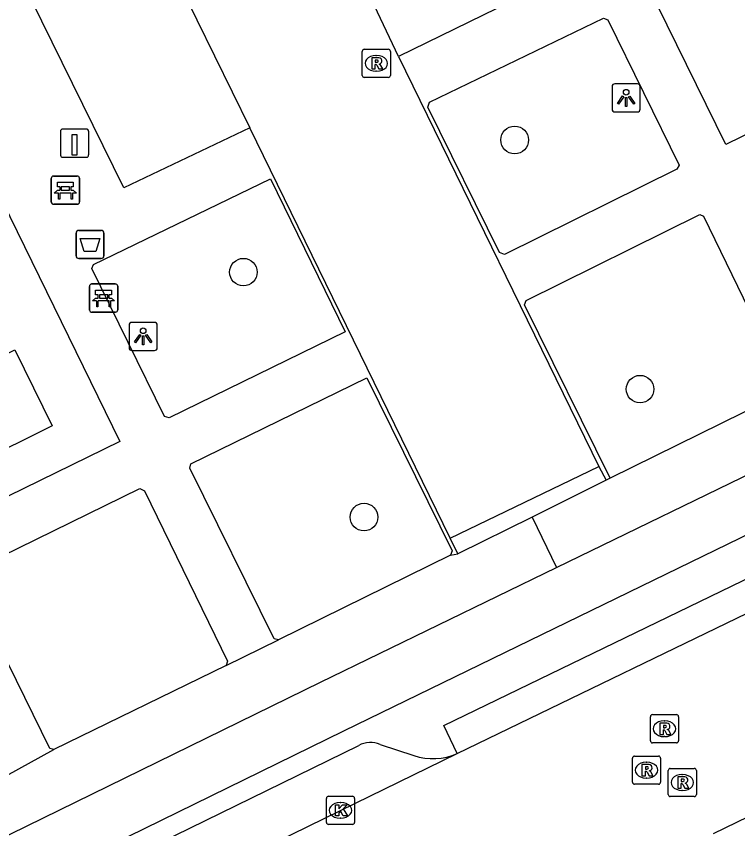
# Model space of a CAD drawing. Extents: x 160457 to 162082, y 388340 to 389736.
# Drawn here: x 160793.35 to 160818.95, y 388856.62 to 388885.46 of the extents above; entities that cross this region are included whole.
import ezdxf

# ---------------------------------------------------------------- set-up
doc = ezdxf.new("R2010")
doc.units = 0
for name, color, linetype in [('IMGEO_Afvalbak', 7, 'Continuous'), ('IMGEO_Bank', 7, 'Continuous'), ('IMGEO_Boom', 7, 'Continuous'), ('IMGEO_Fietspad_gesloten', 7, 'Continuous'), ('IMGEO_Groenvoorziening', 7, 'Continuous'), ('IMGEO_Kolk', 7, 'Continuous'), ('IMGEO_Laadpaal', 7, 'Continuous'), ('IMGEO_Lichtpunt', 7, 'Continuous'), ('IMGEO_Parkeervlak_open', 7, 'Continuous'), ('IMGEO_Rijbaan_lokaal_gesloten', 7, 'Continuous'), ('IMGEO_Rijbaan_lokaal_open', 7, 'Continuous'), ('IMGEO_Rioolput', 7, 'Continuous'), ('IMGEO_Verkeerseiland_open', 7, 'Continuous'), ('IMGEO_Voetpad_open', 7, 'Continuous')]:
    doc.layers.add(name, color=color, linetype=linetype)

msp = doc.modelspace()

# ---------------------------------------------------------------- linework, layer by layer
at = {"layer": 'IMGEO_Afvalbak'}
for p, q in [((160795.472, 388876.963), (160795.472, 388877.763)), ((160795.472, 388877.763), (160795.472, 388876.963)), ((160795.572, 388877.863), (160796.362, 388877.863)), ((160796.362, 388877.863), (160795.572, 388877.863)), ((160796.462, 388877.763), (160796.462, 388876.963)), ((160796.462, 388876.963), (160796.462, 388877.763)), ((160796.362, 388876.863), (160795.572, 388876.863)), ((160795.572, 388876.863), (160796.362, 388876.863))]:
    msp.add_line(p, q, dxfattribs=at)
msp.add_lwpolyline([(160795.615, 388877.577), (160796.319, 388877.577), (160796.17, 388877.107), (160795.764, 388877.107), (160795.615, 388877.577)], dxfattribs=at)
for centre, start, end in [((160795.572, 388877.763), 90, 180), ((160795.572, 388877.763), 90, 180), ((160796.362, 388877.763), 0, 90), ((160796.362, 388877.763), 360, 90), ((160795.572, 388876.963), 180, 270), ((160795.572, 388876.963), 180, 270), ((160796.362, 388876.963), 270, 0), ((160796.362, 388876.963), 270, 0)]:
    msp.add_arc(centre, 0.1, start, end, dxfattribs=at)
at = {"layer": 'IMGEO_Bank'}
for p, q in [((160794.593, 388878.865), (160794.593, 388879.706)), ((160794.593, 388879.706), (160794.593, 388878.865)), ((160794.668, 388879.79), (160795.509, 388879.79)), ((160795.509, 388879.79), (160794.668, 388879.79)), ((160795.593, 388879.715), (160795.593, 388878.874)), ((160795.593, 388878.874), (160795.593, 388879.715)), ((160794.902, 388879.296), (160794.902, 388879.402)), ((160794.946, 388879.402), (160794.946, 388879.296)), ((160795.234, 388879.408), (160794.952, 388879.408)), ((160795.24, 388879.296), (160795.24, 388879.402)), ((160795.284, 388879.402), (160795.284, 388879.296)), ((160795.29, 388879.188), (160794.897, 388879.188)), ((160794.952, 388879.29), (160795.234, 388879.29)), ((160795.518, 388878.79), (160794.677, 388878.79)), ((160794.677, 388878.79), (160795.518, 388878.79)), ((160796.024, 388875.959), (160796.865, 388875.959)), ((160796.865, 388875.959), (160796.024, 388875.959)), ((160796.949, 388875.884), (160796.949, 388875.043)), ((160796.949, 388875.043), (160796.949, 388875.884)), ((160795.949, 388875.034), (160795.949, 388875.875)), ((160795.949, 388875.875), (160795.949, 388875.034)), ((160796.646, 388875.357), (160796.253, 388875.357)), ((160796.258, 388875.465), (160796.258, 388875.571)), ((160796.302, 388875.571), (160796.302, 388875.465)), ((160796.59, 388875.577), (160796.308, 388875.577)), ((160796.308, 388875.459), (160796.59, 388875.459)), ((160796.596, 388875.465), (160796.596, 388875.571)), ((160796.64, 388875.571), (160796.64, 388875.465)), ((160796.874, 388874.959), (160796.033, 388874.959)), ((160796.033, 388874.959), (160796.874, 388874.959))]:
    msp.add_line(p, q, dxfattribs=at)
for points in [[(160794.896, 388879.408), (160794.81, 388879.408), (160794.81, 388879.569), (160795.373, 388879.569), (160795.373, 388879.408), (160795.29, 388879.408)], [(160794.84, 388879.188), (160794.698, 388879.188), (160794.81, 388879.29), (160794.896, 388879.29)], [(160794.89, 388879.181), (160794.89, 388878.974), (160794.847, 388878.974), (160794.847, 388879.181)], [(160795.29, 388879.29), (160795.373, 388879.29), (160795.485, 388879.188), (160795.346, 388879.188)], [(160795.34, 388879.181), (160795.34, 388878.974), (160795.296, 388878.974), (160795.296, 388879.181)], [(160796.252, 388875.577), (160796.166, 388875.577), (160796.166, 388875.738), (160796.729, 388875.738), (160796.729, 388875.577), (160796.646, 388875.577)], [(160796.196, 388875.357), (160796.054, 388875.357), (160796.166, 388875.459), (160796.252, 388875.459)], [(160796.246, 388875.35), (160796.246, 388875.143), (160796.203, 388875.143), (160796.203, 388875.35)], [(160796.646, 388875.459), (160796.729, 388875.459), (160796.841, 388875.357), (160796.702, 388875.357)], [(160796.696, 388875.35), (160796.696, 388875.143), (160796.652, 388875.143), (160796.652, 388875.35)]]:
    msp.add_lwpolyline(points, dxfattribs=at)
for centre, radius, start, end in [((160794.671, 388879.712), 0.0779, 92.4484, 184.2845), ((160794.671, 388879.712), 0.0779, 92.4484, 184.2845), ((160795.515, 388879.712), 0.0779, 2.4484, 94.2845), ((160795.515, 388879.712), 0.0779, 2.4484, 94.2845), ((160794.895, 388879.401), 0.00671, 2.8957, 87.1043), ((160794.952, 388879.401), 0.00671, 92.8957, 177.1043), ((160795.234, 388879.401), 0.00671, 2.8957, 87.1043), ((160795.291, 388879.401), 0.00671, 92.8957, 177.1043), ((160794.84, 388879.181), 0.00671, 2.8957, 87.1043), ((160794.897, 388879.181), 0.00671, 92.8957, 177.1043), ((160794.895, 388879.297), 0.00671, 272.8957, 357.1043), ((160794.952, 388879.297), 0.00671, 182.8957, 267.1043), ((160795.234, 388879.297), 0.00671, 272.8957, 357.1043), ((160795.291, 388879.297), 0.00671, 182.8957, 267.1043), ((160795.289, 388879.181), 0.00671, 2.8957, 87.1043), ((160795.346, 388879.181), 0.00671, 92.8957, 177.1043), ((160794.671, 388878.868), 0.0779, 182.4484, 274.2845), ((160794.671, 388878.868), 0.0779, 182.4484, 274.2845), ((160795.515, 388878.868), 0.0779, 272.4484, 4.2845), ((160795.515, 388878.868), 0.0779, 272.4484, 4.2845), ((160796.027, 388875.881), 0.0779, 92.4484, 184.2845), ((160796.027, 388875.881), 0.0779, 92.4484, 184.2845), ((160796.871, 388875.881), 0.0779, 2.4484, 94.2845), ((160796.871, 388875.881), 0.0779, 2.4484, 94.2845), ((160796.196, 388875.35), 0.00671, 2.8957, 87.1043), ((160796.253, 388875.35), 0.00671, 92.8957, 177.1043), ((160796.251, 388875.57), 0.00671, 2.8957, 87.1043), ((160796.251, 388875.466), 0.00671, 272.8957, 357.1043), ((160796.308, 388875.57), 0.00671, 92.8957, 177.1043), ((160796.308, 388875.466), 0.00671, 182.8957, 267.1043), ((160796.59, 388875.57), 0.00671, 2.8957, 87.1043), ((160796.59, 388875.466), 0.00671, 272.8957, 357.1043), ((160796.647, 388875.57), 0.00671, 92.8957, 177.1043), ((160796.647, 388875.466), 0.00671, 182.8957, 267.1043), ((160796.645, 388875.35), 0.00671, 2.8957, 87.1043), ((160796.702, 388875.35), 0.00671, 92.8957, 177.1043), ((160796.027, 388875.037), 0.0779, 182.4484, 274.2845), ((160796.027, 388875.037), 0.0779, 182.4484, 274.2845), ((160796.871, 388875.037), 0.0779, 272.4484, 4.2845), ((160796.871, 388875.037), 0.0779, 272.4484, 4.2845)]:
    msp.add_arc(centre, radius, start, end, dxfattribs=at)
at = {"layer": 'IMGEO_Boom'}
for centre in [(160811.037, 388881.07), (160801.41, 388876.38), (160815.487, 388872.228), (160805.691, 388867.686)]:
    msp.add_circle(centre, 0.489, dxfattribs=at)
at = {"layer": 'IMGEO_Fietspad_gesloten'}
for points in [[(160812.524, 388865.895), (160820.314, 388869.678), (160924.149, 388920.448), (160929.542, 388923.081)], [(160909.887, 388911.468), (160820.353, 388867.581), (160804.958, 388860.084), (160761.388, 388838.743), (160740.999, 388828.766), (160723.804, 388820.325)], [(160688.114, 388804.953), (160696.889, 388809.242), (160739.38, 388830.051), (160752.018, 388836.29), (160804.151, 388861.828), (160812.524, 388865.895)]]:
    msp.add_lwpolyline(points, dxfattribs=at)
at = {"layer": 'IMGEO_Groenvoorziening'}
msp.add_lwpolyline([(160791.927, 388869.592), (160790.594, 388872.289), (160793.293, 388873.623), (160794.626, 388870.926), (160791.927, 388869.592)], dxfattribs=at)
at = {"layer": 'IMGEO_Kolk'}
for p, q in [((160804.43, 388857.777), (160805.282, 388857.777)), ((160804.355, 388856.851), (160804.355, 388857.703)), ((160804.843, 388857.557), (160804.868, 388857.557)), ((160805.356, 388857.703), (160805.356, 388856.851)), ((160804.866, 388856.997), (160804.841, 388856.997)), ((160805.282, 388856.777), (160804.43, 388856.777))]:
    msp.add_line(p, q, dxfattribs=at)
for points in [[(160804.43, 388857.777), (160805.282, 388857.777)], [(160804.355, 388856.851), (160804.355, 388857.703)], [(160804.676, 388857.477), (160804.799, 388857.477), (160804.799, 388857.326), (160804.929, 388857.477), (160805.093, 388857.477), (160804.947, 388857.326), (160805.1, 388857.077), (160804.948, 388857.077), (160804.863, 388857.241), (160804.799, 388857.174), (160804.799, 388857.077), (160804.676, 388857.077), (160804.676, 388857.477)], [(160805.356, 388857.703), (160805.356, 388856.851)], [(160805.282, 388856.777), (160804.43, 388856.777)]]:
    msp.add_lwpolyline(points, dxfattribs=at)
for centre, start, end in [((160804.432, 388857.701), 91.552, 178.448), ((160804.432, 388857.701), 91.552, 178.448), ((160805.28, 388857.701), 1.552, 88.448), ((160805.28, 388857.701), 1.552, 88.448), ((160804.432, 388856.853), 181.552, 268.448), ((160804.432, 388856.853), 181.552, 268.448), ((160805.28, 388856.853), 271.552, 358.448), ((160805.28, 388856.853), 271.552, 358.448)]:
    msp.add_arc(centre, 0.0765, start, end, dxfattribs=at)
for centre, major_axis, ratio, start_param, end_param in [((160804.842, 388857.277), (-0.387, 0.002), 0.722429, 4.712389, 7.853982), ((160804.867, 388857.277), (-0.39, 0.002), 0.717154, 1.570796, 4.712389)]:
    msp.add_ellipse(centre, major_axis=major_axis, ratio=ratio, start_param=start_param, end_param=end_param, dxfattribs=at)
at = {"layer": 'IMGEO_Laadpaal'}
for p, q in [((160794.919, 388881.373), (160794.919, 388880.532)), ((160794.919, 388881.373), (160794.919, 388880.532)), ((160795.835, 388881.457), (160794.994, 388881.457)), ((160795.835, 388881.457), (160794.994, 388881.457)), ((160795.919, 388880.541), (160795.919, 388881.382)), ((160795.919, 388880.541), (160795.919, 388881.382)), ((160795.003, 388880.457), (160795.844, 388880.457)), ((160795.003, 388880.457), (160795.844, 388880.457))]:
    msp.add_line(p, q, dxfattribs=at)
msp.add_lwpolyline([(160795.334, 388881.27), (160795.494, 388881.27), (160795.494, 388880.537), (160795.334, 388880.537), (160795.334, 388881.27)], dxfattribs=at)
for centre, start, end in [((160794.997, 388881.379), 92.4484, 184.2845), ((160794.997, 388881.379), 92.4484, 184.2845), ((160795.841, 388881.379), 2.4484, 94.2845), ((160795.841, 388881.379), 2.4484, 94.2845), ((160794.997, 388880.535), 182.4484, 274.2845), ((160794.997, 388880.535), 182.4484, 274.2845), ((160795.841, 388880.535), 272.4484, 4.2845), ((160795.841, 388880.535), 272.4484, 4.2845)]:
    msp.add_arc(centre, 0.0779, start, end, dxfattribs=at)
at = {"layer": 'IMGEO_Lichtpunt'}
for p, q in [((160814.496, 388882.968), (160814.496, 388882.161)), ((160814.496, 388882.968), (160814.496, 388882.161)), ((160815.398, 388883.063), (160814.59, 388883.063)), ((160815.398, 388883.063), (160814.59, 388883.063)), ((160815.492, 388882.161), (160815.492, 388882.968)), ((160815.492, 388882.161), (160815.492, 388882.968)), ((160814.59, 388882.067), (160815.398, 388882.067)), ((160814.59, 388882.067), (160815.398, 388882.067)), ((160797.355, 388874.501), (160797.355, 388873.694)), ((160797.355, 388874.501), (160797.355, 388873.694)), ((160798.257, 388874.596), (160797.449, 388874.596)), ((160798.257, 388874.596), (160797.449, 388874.596)), ((160798.351, 388873.694), (160798.351, 388874.501)), ((160798.351, 388873.694), (160798.351, 388874.501)), ((160797.449, 388873.6), (160798.257, 388873.6)), ((160797.449, 388873.6), (160798.257, 388873.6))]:
    msp.add_line(p, q, dxfattribs=at)
for points in [[(160814.87, 388882.632), (160814.909, 388882.604), (160814.721, 388882.342), (160814.683, 388882.369), (160814.87, 388882.632)], [(160814.972, 388882.584), (160815.019, 388882.584), (160815.019, 388882.262), (160814.972, 388882.262), (160814.972, 388882.584)], [(160815.082, 388882.604), (160815.12, 388882.631), (160815.307, 388882.369), (160815.268, 388882.341), (160815.082, 388882.604)], [(160797.729, 388874.165), (160797.768, 388874.137), (160797.58, 388873.875), (160797.542, 388873.902), (160797.729, 388874.165)], [(160797.941, 388874.137), (160797.979, 388874.164), (160798.166, 388873.902), (160798.127, 388873.874), (160797.941, 388874.137)], [(160797.831, 388874.117), (160797.878, 388874.117), (160797.878, 388873.795), (160797.831, 388873.795), (160797.831, 388874.117)]]:
    msp.add_lwpolyline(points, dxfattribs=at)
for centre in [(160814.995, 388882.766), (160797.854, 388874.299)]:
    msp.add_circle(centre, 0.0994, dxfattribs=at)
for centre, start, end in [((160814.59, 388882.968), 90, 180), ((160814.59, 388882.968), 90, 180), ((160815.398, 388882.968), 0, 90), ((160815.398, 388882.968), 0, 90), ((160814.59, 388882.161), 180, 270), ((160814.59, 388882.161), 180, 270), ((160815.398, 388882.161), 270, 0), ((160815.398, 388882.161), 270, 360), ((160797.449, 388874.501), 90, 180), ((160797.449, 388874.501), 90, 180), ((160798.257, 388874.501), 0, 90), ((160798.257, 388874.501), 0, 90), ((160797.449, 388873.694), 180, 270), ((160797.449, 388873.694), 180, 270), ((160798.257, 388873.694), 270, 0), ((160798.257, 388873.694), 270, 360)]:
    msp.add_arc(centre, 0.0946, start, end, dxfattribs=at)
at = {"layer": 'IMGEO_Parkeervlak_open'}
for points in [[(160761.409, 388838.006), (160805.502, 388859.58)], [(160806.267, 388859.617), (160807.458, 388859.221)]]:
    msp.add_lwpolyline(points, dxfattribs=at)
for centre, radius, start, end in [((160805.923, 388858.796), 0.89, 67.2792, 118.2589), ((160808.134, 388861.231), 2.12, 251.4194, 294.1461)]:
    msp.add_arc(centre, radius, start, end, dxfattribs=at)
at = {"layer": 'IMGEO_Rijbaan_lokaal_gesloten'}
for points in [[(160809.001, 388859.296), (160821.118, 388865.164)], [(160759.446, 388835.039), (160765.876, 388838.21), (160777.148, 388843.694), (160792.12, 388851.034), (160804.857, 388857.276), (160809.001, 388859.296)], [(160820.539, 388857.639), (160818.08, 388856.442)]]:
    msp.add_lwpolyline(points, dxfattribs=at)
at = {"layer": 'IMGEO_Rijbaan_lokaal_open'}
for points in [[(160792.831, 388899.546), (160796.626, 388891.733), (160801.638, 388881.503)], [(160806.918, 388884.038), (160803.509, 388891.238)], [(160806.918, 388884.038), (160814.025, 388869.484)], [(160808.744, 388866.933), (160801.638, 388881.503)], [(160808.744, 388866.933), (160814.025, 388869.484)]]:
    msp.add_lwpolyline(points, dxfattribs=at)
at = {"layer": 'IMGEO_Rioolput'}
for p, q in [((160805.701, 388884.29), (160806.553, 388884.29)), ((160805.626, 388883.364), (160805.626, 388884.216)), ((160806.114, 388884.07), (160806.139, 388884.07)), ((160806.627, 388884.216), (160806.627, 388883.364)), ((160806.137, 388883.51), (160806.112, 388883.51)), ((160806.553, 388883.29), (160805.701, 388883.29)), ((160815.853, 388859.747), (160815.853, 388860.599)), ((160815.928, 388860.673), (160816.78, 388860.673)), ((160816.854, 388860.599), (160816.854, 388859.747)), ((160816.341, 388860.453), (160816.366, 388860.453)), ((160816.364, 388859.893), (160816.339, 388859.893)), ((160816.78, 388859.673), (160815.928, 388859.673)), ((160815.291, 388859.203), (160816.143, 388859.203)), ((160815.216, 388858.277), (160815.216, 388859.129)), ((160815.704, 388858.983), (160815.729, 388858.983)), ((160816.217, 388859.129), (160816.217, 388858.277)), ((160816.486, 388857.839), (160816.486, 388858.691)), ((160816.561, 388858.765), (160817.413, 388858.765)), ((160817.487, 388858.691), (160817.487, 388857.839)), ((160815.727, 388858.423), (160815.702, 388858.423)), ((160816.974, 388858.545), (160816.999, 388858.545)), ((160816.143, 388858.203), (160815.291, 388858.203)), ((160817.413, 388857.765), (160816.561, 388857.765)), ((160816.997, 388857.985), (160816.972, 388857.985))]:
    msp.add_line(p, q, dxfattribs=at)
for points in [[(160805.701, 388884.29), (160806.553, 388884.29)], [(160805.626, 388883.364), (160805.626, 388884.216)], [(160806.215, 388883.988), (160805.963, 388883.99), (160805.963, 388883.59)], [(160806.627, 388884.216), (160806.627, 388883.364)], [(160805.963, 388883.59), (160806.087, 388883.59), (160806.087, 388883.752), (160806.098, 388883.752)], [(160806.141, 388883.909), (160806.087, 388883.909), (160806.087, 388883.828)], [(160806.087, 388883.828), (160806.139, 388883.828)], [(160806.145, 388883.723), (160806.216, 388883.59), (160806.356, 388883.59), (160806.291, 388883.716)], [(160806.553, 388883.29), (160805.701, 388883.29)], [(160815.853, 388859.747), (160815.853, 388860.599)], [(160815.928, 388860.673), (160816.78, 388860.673)], [(160816.854, 388860.599), (160816.854, 388859.747)], [(160816.442, 388860.371), (160816.19, 388860.373), (160816.19, 388859.973)], [(160816.19, 388859.973), (160816.314, 388859.973), (160816.314, 388860.135), (160816.325, 388860.135)], [(160816.368, 388860.292), (160816.314, 388860.292), (160816.314, 388860.211)], [(160816.314, 388860.211), (160816.366, 388860.211)], [(160816.372, 388860.106), (160816.443, 388859.973), (160816.583, 388859.973), (160816.518, 388860.099)], [(160816.78, 388859.673), (160815.928, 388859.673)], [(160815.291, 388859.203), (160816.143, 388859.203)], [(160815.216, 388858.277), (160815.216, 388859.129)], [(160815.805, 388858.901), (160815.553, 388858.903), (160815.553, 388858.503)], [(160816.217, 388859.129), (160816.217, 388858.277)], [(160815.553, 388858.503), (160815.677, 388858.503), (160815.677, 388858.665), (160815.688, 388858.665)], [(160815.731, 388858.822), (160815.677, 388858.822), (160815.677, 388858.741)], [(160815.677, 388858.741), (160815.729, 388858.741)], [(160815.735, 388858.636), (160815.806, 388858.503), (160815.946, 388858.503), (160815.881, 388858.629)], [(160816.486, 388857.839), (160816.486, 388858.691)], [(160816.561, 388858.765), (160817.413, 388858.765)], [(160817.487, 388858.691), (160817.487, 388857.839)], [(160817.075, 388858.463), (160816.823, 388858.465), (160816.823, 388858.065)], [(160817.001, 388858.384), (160816.947, 388858.384), (160816.947, 388858.303)], [(160816.947, 388858.303), (160816.999, 388858.303)], [(160816.143, 388858.203), (160815.291, 388858.203)], [(160816.823, 388858.065), (160816.947, 388858.065), (160816.947, 388858.227), (160816.958, 388858.227)], [(160817.005, 388858.198), (160817.076, 388858.065), (160817.216, 388858.065), (160817.151, 388858.191)], [(160817.413, 388857.765), (160816.561, 388857.765)]]:
    msp.add_lwpolyline(points, dxfattribs=at)
for centre, radius, start, end in [((160805.703, 388884.214), 0.0765, 91.552, 178.448), ((160805.703, 388884.214), 0.0765, 91.552, 178.448), ((160806.551, 388884.214), 0.0765, 1.552, 88.448), ((160806.551, 388884.214), 0.0765, 1.552, 88.448), ((160806.214, 388883.878), 0.109, 350.3612, 89.416), ((160806.097, 388883.699), 0.0533, 26.0293, 88.6989), ((160806.123, 388884.017), 0.19, 274.7715, 282.9687), ((160806.147, 388883.813), 0.0964, 77.0061, 93.1865), ((160806.161, 388883.87), 0.0378, 276.6634, 79.6772), ((160806.212, 388883.878), 0.112, 277.5842, 350.9817), ((160806.196, 388883.663), 0.108, 29.5134, 73.7905), ((160805.703, 388883.366), 0.0765, 181.552, 268.448), ((160805.703, 388883.366), 0.0765, 181.552, 268.448), ((160806.551, 388883.366), 0.0765, 271.552, 358.448), ((160806.551, 388883.366), 0.0765, 271.552, 358.448), ((160815.93, 388860.597), 0.0765, 91.552, 178.448), ((160815.93, 388860.597), 0.0765, 91.552, 178.448), ((160816.778, 388860.597), 0.0765, 1.552, 88.448), ((160816.778, 388860.597), 0.0765, 1.552, 88.448), ((160816.441, 388860.261), 0.109, 350.3612, 89.416), ((160816.324, 388860.082), 0.0533, 26.0293, 88.6989), ((160816.35, 388860.4), 0.19, 274.7715, 282.9687), ((160816.374, 388860.196), 0.0964, 77.0061, 93.1865), ((160816.388, 388860.253), 0.0378, 276.6634, 79.6772), ((160816.439, 388860.261), 0.112, 277.5842, 350.9817), ((160816.423, 388860.046), 0.108, 29.5134, 73.7905), ((160815.93, 388859.749), 0.0765, 181.552, 268.448), ((160815.93, 388859.749), 0.0765, 181.552, 268.448), ((160816.778, 388859.749), 0.0765, 271.552, 358.448), ((160816.778, 388859.749), 0.0765, 271.552, 358.448), ((160815.293, 388859.127), 0.0765, 91.552, 178.448), ((160815.293, 388859.127), 0.0765, 91.552, 178.448), ((160816.141, 388859.127), 0.0765, 1.552, 88.448), ((160816.141, 388859.127), 0.0765, 1.552, 88.448), ((160815.804, 388858.791), 0.109, 350.3612, 89.416), ((160815.687, 388858.612), 0.0533, 26.0293, 88.6989), ((160815.713, 388858.93), 0.19, 274.7715, 282.9687), ((160815.737, 388858.726), 0.0964, 77.0061, 93.1865), ((160815.751, 388858.783), 0.0378, 276.6634, 79.6772), ((160815.802, 388858.791), 0.112, 277.5842, 350.9817), ((160815.786, 388858.576), 0.108, 29.5134, 73.7905), ((160816.563, 388858.689), 0.0765, 91.552, 178.448), ((160816.563, 388858.689), 0.0765, 91.552, 178.448), ((160817.411, 388858.689), 0.0765, 1.552, 88.448), ((160817.411, 388858.689), 0.0765, 1.552, 88.448), ((160816.983, 388858.492), 0.19, 274.7715, 282.9687), ((160817.007, 388858.288), 0.0964, 77.0061, 93.1865), ((160817.021, 388858.345), 0.0378, 276.6634, 79.6772), ((160817.074, 388858.353), 0.109, 350.3612, 89.416), ((160817.072, 388858.353), 0.112, 277.5842, 350.9817), ((160815.293, 388858.279), 0.0765, 181.552, 268.448), ((160815.293, 388858.279), 0.0765, 181.552, 268.448), ((160816.141, 388858.279), 0.0765, 271.552, 358.448), ((160816.141, 388858.279), 0.0765, 271.552, 358.448), ((160816.957, 388858.174), 0.0533, 26.0293, 88.6989), ((160817.056, 388858.138), 0.108, 29.5134, 73.7905), ((160816.563, 388857.841), 0.0765, 181.552, 268.448), ((160816.563, 388857.841), 0.0765, 181.552, 268.448), ((160817.411, 388857.841), 0.0765, 271.552, 358.448), ((160817.411, 388857.841), 0.0765, 271.552, 358.448)]:
    msp.add_arc(centre, radius, start, end, dxfattribs=at)
for centre, major_axis, ratio, start_param, end_param in [((160806.113, 388883.79), (-0.387, 0.002), 0.722429, 4.712389, 7.853982), ((160806.138, 388883.79), (-0.39, 0.002), 0.717154, 1.570796, 4.712389), ((160816.34, 388860.173), (-0.387, 0.002), 0.722429, 4.712389, 7.853982), ((160816.365, 388860.173), (-0.39, 0.002), 0.717154, 1.570796, 4.712389), ((160815.703, 388858.703), (-0.387, 0.002), 0.722429, 4.712389, 7.853982), ((160815.728, 388858.703), (-0.39, 0.002), 0.717154, 1.570796, 4.712389), ((160816.973, 388858.265), (-0.387, 0.002), 0.722429, 4.712389, 7.853982), ((160816.998, 388858.265), (-0.39, 0.002), 0.717154, 1.570796, 4.712389)]:
    msp.add_ellipse(centre, major_axis=major_axis, ratio=ratio, start_param=start_param, end_param=end_param, dxfattribs=at)
at = {"layer": 'IMGEO_Verkeerseiland_open'}
msp.add_lwpolyline([(160809.001, 388859.296), (160808.522, 388860.286), (160820.639, 388866.154), (160821.118, 388865.164)], dxfattribs=at)
at = {"layer": 'IMGEO_Voetpad_open'}
for points in [[(160804.18, 388890.985), (160808.114, 388892.916), (160811.394, 388886.229), (160806.918, 388884.038)], [(160830.287, 388876.733), (160826.407, 388884.773), (160818.534, 388880.906), (160813.316, 388891.537)], [(160801.638, 388881.503), (160797.17, 388879.372), (160793.889, 388886.032), (160797.644, 388887.818)], [(160814.187, 388885.395), (160814.344, 388885.33), (160816.87, 388880.171), (160816.788, 388880.03), (160810.674, 388877.01), (160810.501, 388877.072), (160807.958, 388882.236), (160808.01, 388882.41), (160814.187, 388885.395)], [(160791.807, 388881.019), (160797.024, 388870.368), (160789.066, 388866.474), (160792.99, 388858.505)], [(160802.367, 388879.69), (160805.018, 388874.258), (160798.771, 388871.21), (160798.607, 388871.259), (160796.037, 388876.513), (160796.085, 388876.653), (160802.367, 388879.69)], [(160814.423, 388869.063), (160811.392, 388875.22), (160811.451, 388875.37), (160817.608, 388878.42), (160817.735, 388878.364), (160820.748, 388872.176)], [(160802.655, 388863.332), (160802.508, 388863.37), (160799.511, 388869.426), (160799.547, 388869.577), (160805.796, 388872.628), (160808.818, 388866.492), (160808.765, 388866.339)], [(160820.748, 388872.176), (160814.423, 388869.063)], [(160814.025, 388869.484), (160814.282, 388868.993)], [(160814.282, 388868.993), (160811.654, 388867.688)], [(160814.423, 388869.063), (160814.282, 388868.993)], [(160794.684, 388859.431), (160794.536, 388859.476), (160791.557, 388865.528), (160791.597, 388865.698), (160797.738, 388868.695), (160797.895, 388868.616), (160800.847, 388862.573), (160800.8, 388862.421)], [(160811.654, 388867.688), (160809.025, 388866.383)], [(160811.654, 388867.688), (160812.524, 388865.895)], [(160809.025, 388866.383), (160808.744, 388866.933)], [(160808.765, 388866.339), (160809.025, 388866.383)], [(160808.765, 388866.339), (160802.655, 388863.332)], [(160800.8, 388862.421), (160802.655, 388863.332)], [(160800.8, 388862.421), (160794.684, 388859.431)], [(160792.99, 388858.505), (160794.684, 388859.431)]]:
    msp.add_lwpolyline(points, dxfattribs=at)
for centre, radius, start, end in [((160821.631, 388871.366), 23.619, 28.511, 112.6638), ((160821.579, 388871.393), 21.773, 28.6014, 112.3034)]:
    msp.add_arc(centre, radius, start, end, dxfattribs=at)

doc.saveas('drawing.dxf')
